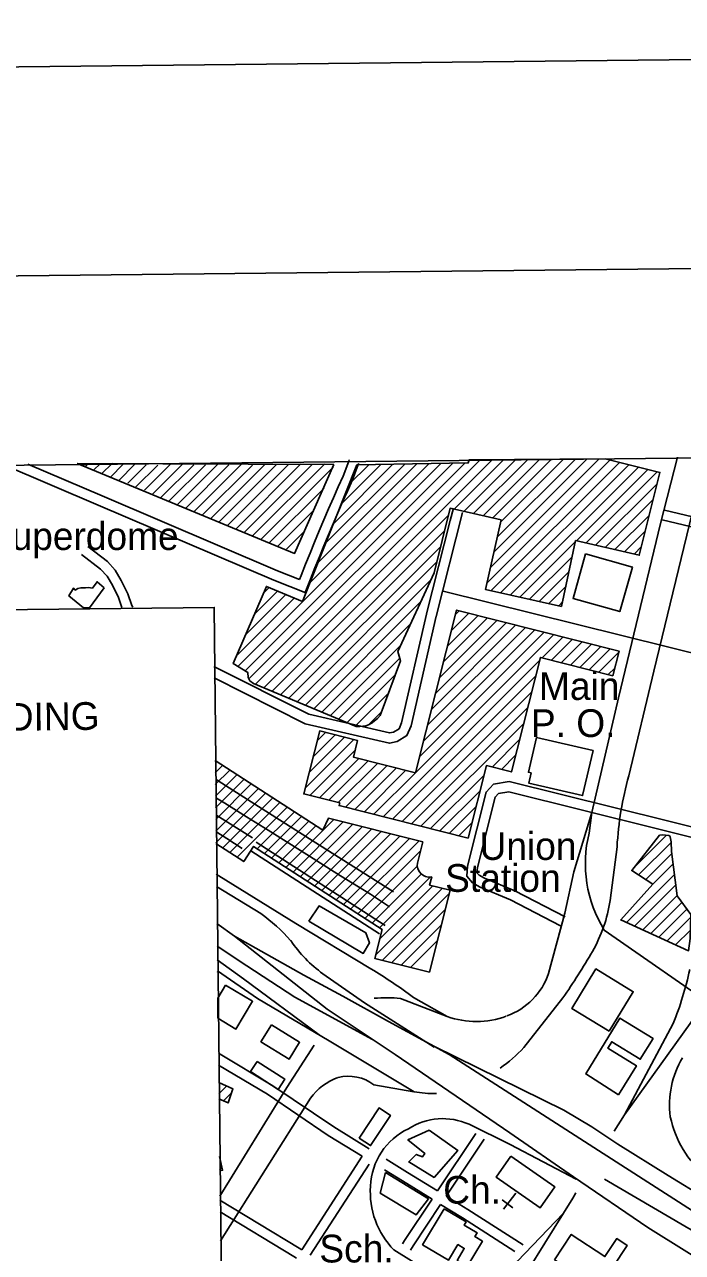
# Model space of a CAD drawing. Extents: x 3651524 to 3689615, y 505651 to 531377.
# Drawn here: x 3677031 to 3678998, y 527119 to 530794 of the extents above; entities that cross this region are included whole.
import ezdxf

# ---------------------------------------------------------------- set-up
doc = ezdxf.new("R2010")
doc.units = 0
for name, color, linetype in [('G-ANNO-NPLT', 7, 'Continuous'), ('V-ANNO-SYMB', 7, 'Continuous'), ('V-BLDG-IDEN', 7, 'Continuous'), ('V-BLDG-OTLN', 7, 'Continuous'), ('V-GRID-FRAM', 7, 'Continuous'), ('V-RAIL-TRAK', 7, 'Continuous'), ('V-ROAD-CNTR', 7, 'Continuous'), ('V-SITE-OTLN', 7, 'Continuous'), ('V-SITE-OTLN-IDEN', 7, 'Continuous')]:
    doc.layers.add(name, color=color, linetype=linetype)

msp = doc.modelspace()

# ---------------------------------------------------------------- linework, layer by layer
at = {"layer": 'G-ANNO-NPLT'}
msp.add_lwpolyline([(3652367.463, 506233.903), (3689032.006, 506628.544), (3688771.901, 530793.812), (3652107.358, 530399.17)], close=True, dxfattribs=at)
at = {"layer": 'V-ANNO-SYMB'}
msp.add_lwpolyline([(3655110.709, 506888.512), (3688191.993, 507244.585), (3687945.344, 530159.832), (3654864.059, 529803.76), (3655110.709, 506888.512)], dxfattribs=at)
msp.add_lwpolyline([(3665232.757, 528916.237), (3677598.144, 529049.331), (3677628.792, 526201.948), (3665263.405, 526068.854)], close=True, dxfattribs=at)
at = {"layer": 'V-BLDG-OTLN'}
for p, q in [((3677954.96, 529477.367), (3677188.351, 529480.237)), ((3677221.645, 529480.037), (3677212.77, 529471.162)), ((3677257.603, 529480.642), (3677237.217, 529460.257)), ((3677293.573, 529481.257), (3677261.152, 529448.835)), ((3677324.836, 529477.164), (3677288.254, 529440.582)), ((3677361.841, 529478.815), (3677311.672, 529428.646)), ((3677394.148, 529475.765), (3677339.266, 529420.884)), ((3677429.067, 529475.329), (3677362.688, 529408.95)), ((3677467.12, 529478.027), (3677389.245, 529400.152)), ((3677412.148, 529387.7), (3677503.077, 529478.629)), ((3677438.179, 529378.375), (3677536.432, 529476.628)), ((3677463.166, 529368.008), (3677571.349, 529476.191)), ((3677487.632, 529357.118), (3677608.352, 529477.838)), ((3677513.666, 529347.796), (3677641.704, 529475.833)), ((3677538.656, 529337.432), (3677678.191, 529476.966)), ((3677562.075, 529325.495), (3677712.063, 529475.483)), ((3677587.586, 529315.649), (3677748.549, 529476.614)), ((3677613.617, 529306.328), (3677785.031, 529477.741)), ((3677637.038, 529294.392), (3677819.426, 529476.78)), ((3677662.027, 529284.025), (3677856.959, 529478.958)), ((3677668.393, 528873.107), (3678275.615, 529480.33)), ((3677688.307, 529274.949), (3677891.354, 529477.996)), ((3677690.262, 528859.621), (3678311.597, 529480.957)), ((3677701.57, 528835.574), (3678347.58, 529481.584)), ((3677712.524, 529263.812), (3677928.361, 529479.649)), ((3677721.104, 528819.753), (3678392.794, 529491.443)), ((3677738.034, 529253.966), (3677954.396, 529470.328)), ((3677745.97, 528809.264), (3678428.404, 529491.698)), ((3677884.195, 529124.266), (3678239.632, 529479.703)), ((3677907.452, 529182.878), (3678203.651, 529479.076)), ((3677930.709, 529241.49), (3678167.668, 529478.449)), ((3677953.966, 529300.102), (3678131.686, 529477.821)), ((3677977.224, 529358.715), (3678095.703, 529477.194)), ((3678000.481, 529417.327), (3678059.721, 529476.567)), ((3678315.659, 529343.598), (3678464.014, 529491.953)), ((3678344.437, 529337.02), (3678499.624, 529492.208)), ((3678373.214, 529330.443), (3678535.235, 529492.463)), ((3678401.992, 529323.865), (3678570.845, 529492.718)), ((3678413.772, 529123.514), (3678780.909, 529490.651)), ((3678423.919, 529169.016), (3678748.894, 529493.992)), ((3678424.987, 529099.374), (3678809.218, 529483.605)), ((3678430.77, 529317.287), (3678606.455, 529492.972)), ((3678434.066, 529214.518), (3678713.285, 529493.737)), ((3678444.213, 529260.02), (3678677.675, 529493.482)), ((3678453.94, 529092.971), (3678837.528, 529476.559)), ((3678454.36, 529305.522), (3678642.065, 529493.227)), ((3678482.892, 529086.568), (3678865.837, 529469.513)), ((3678680.846, 529249.165), (3678894.146, 529462.467)), ((3678709.524, 529242.488), (3678922.456, 529455.421)), ((3677761.977, 529242.554), (3677926.077, 529406.653)), ((3678738.201, 529235.812), (3678922.227, 529419.837)), ((3678766.88, 529229.135), (3678910.488, 529372.742)), ((3677770.836, 528798.775), (3678297.962, 529325.901)), ((3677786.965, 529232.188), (3677893.577, 529338.799)), ((3678795.558, 529222.458), (3678898.749, 529325.648)), ((3677795.703, 528788.286), (3678286.529, 529279.112)), ((3677813.519, 529223.388), (3677863.689, 529273.556)), ((3678824.236, 529215.781), (3678887.01, 529278.554)), ((3677820.569, 528777.798), (3678275.095, 529232.325)), ((3678511.844, 529080.165), (3678677.371, 529245.69)), ((3678852.915, 529209.104), (3678875.271, 529231.461)), ((3677845.436, 528767.309), (3678263.662, 529185.536)), ((3678540.797, 529073.762), (3678667.743, 529200.709)), ((3678569.749, 529067.359), (3678658.116, 529155.726)), ((3677744.61, 529090.747), (3677762.571, 529108.708)), ((3677870.302, 528756.82), (3678246.406, 529132.925)), ((3678598.702, 529060.956), (3678648.489, 529110.744)), ((3677663.882, 528903.952), (3677837.322, 529077.393)), ((3677690.792, 528966.217), (3677812.405, 529087.832)), ((3677717.701, 529028.482), (3677787.488, 529098.27)), ((3677895.169, 528746.331), (3678215.928, 529067.091)), ((3678627.654, 529054.553), (3678638.862, 529065.761)), ((3677224.947, 529048.584), (3677207.099, 529048.392)), ((3678307.087, 528980.89), (3678358.811, 529032.614)), ((3678319.053, 529028.212), (3678330.592, 529039.75)), ((3677920.036, 528735.844), (3678185.45, 529001.256)), ((3678247.256, 528744.282), (3678499.909, 528996.935)), ((3678259.222, 528791.604), (3678471.689, 529004.071)), ((3678271.188, 528838.925), (3678443.47, 529011.207)), ((3678283.154, 528886.247), (3678415.25, 529018.342)), ((3678295.121, 528933.568), (3678387.031, 529025.478)), ((3678199.392, 528554.997), (3678612.786, 528968.391)), ((3678211.358, 528602.319), (3678584.567, 528975.527)), ((3678223.324, 528649.64), (3678556.347, 528982.663)), ((3678235.29, 528696.962), (3678528.128, 528989.799)), ((3678578.217, 528898.467), (3678641.006, 528961.256)), ((3677944.902, 528725.355), (3678154.971, 528935.422)), ((3678606.437, 528891.331), (3678669.225, 528954.12)), ((3678634.656, 528884.195), (3678697.445, 528946.984)), ((3678662.876, 528877.06), (3678725.664, 528939.848)), ((3678691.096, 528869.924), (3678753.883, 528932.712)), ((3678719.315, 528862.788), (3678782.102, 528925.576)), ((3677969.769, 528714.866), (3678152.408, 528897.504)), ((3678103.079, 528423.328), (3678570.646, 528890.895)), ((3678747.534, 528855.653), (3678807.108, 528915.227)), ((3677994.635, 528704.377), (3678139.501, 528849.242)), ((3678775.754, 528848.517), (3678795.142, 528867.906)), ((3678131.299, 528416.193), (3678558.68, 528843.574)), ((3678019.502, 528693.888), (3678118.438, 528792.823)), ((3678159.518, 528409.057), (3678546.714, 528796.253)), ((3678058.475, 528697.506), (3678097.374, 528736.406)), ((3678187.738, 528401.922), (3678534.749, 528748.932)), ((3678215.958, 528394.786), (3678522.783, 528701.612)), ((3677893.668, 528602.826), (3677959.017, 528668.176)), ((3677905.629, 528650.143), (3677930.796, 528675.31)), ((3677869.745, 528508.193), (3678015.459, 528653.907)), ((3677881.707, 528555.51), (3677987.238, 528661.041)), ((3678428.441, 528571.915), (3678510.817, 528654.291)), ((3677600.296, 528589.822), (3677601.062, 528590.588)), ((3677883.927, 528487.019), (3678019.196, 528622.289)), ((3677912.148, 528479.885), (3678030.066, 528597.803)), ((3677940.369, 528472.751), (3678058.287, 528590.669)), ((3678456.661, 528564.78), (3678498.852, 528606.97)), ((3677600.689, 528554.859), (3677622.543, 528576.713)), ((3677601.083, 528519.898), (3677644.023, 528562.838)), ((3677968.591, 528465.617), (3678086.508, 528583.534)), ((3677990.2, 528451.871), (3678114.729, 528576.4)), ((3678018.419, 528444.735), (3678142.95, 528569.266)), ((3678046.639, 528437.599), (3678171.171, 528562.131)), ((3678074.859, 528430.464), (3678199.392, 528554.997)), ((3678484.881, 528557.644), (3678486.886, 528559.649)), ((3677601.476, 528484.935), (3677665.504, 528548.963)), ((3677601.869, 528449.973), (3677686.984, 528535.088)), ((3677602.263, 528415.011), (3677708.465, 528521.213)), ((3678244.177, 528387.651), (3678404.458, 528547.932)), ((3677602.656, 528380.049), (3677729.945, 528507.339)), ((3677603.05, 528345.088), (3677751.425, 528493.464)), ((3677623.126, 528329.808), (3677772.905, 528479.589)), ((3678272.396, 528380.515), (3678392.492, 528500.611)), ((3677644.606, 528315.933), (3677794.386, 528465.714)), ((3677666.087, 528302.058), (3677815.866, 528451.839)), ((3678300.616, 528373.379), (3678380.527, 528453.29)), ((3677726.381, 528326.998), (3677837.347, 528437.964)), ((3677747.861, 528313.123), (3677858.827, 528424.089)), ((3677769.341, 528299.248), (3677880.308, 528410.215)), ((3677812.302, 528271.498), (3677955.526, 528414.722)), ((3677833.783, 528257.623), (3677983.744, 528407.585)), ((3678328.836, 528366.244), (3678368.562, 528405.969)), ((3677790.822, 528285.373), (3677901.788, 528396.34)), ((3677855.263, 528243.749), (3678011.962, 528400.448)), ((3677876.744, 528229.875), (3678040.18, 528393.31)), ((3677898.224, 528216), (3678068.398, 528386.173)), ((3677919.705, 528202.125), (3678096.616, 528379.035)), ((3677941.185, 528188.25), (3678124.834, 528371.898)), ((3678853.007, 528270.927), (3678949.64, 528367.56)), ((3677962.666, 528174.375), (3678153.052, 528364.761)), ((3677984.146, 528160.501), (3678181.27, 528357.623)), ((3678005.627, 528146.626), (3678209.488, 528350.486)), ((3678866.257, 528248.822), (3678963.606, 528346.17)), ((3678027.107, 528132.751), (3678214.031, 528319.674)), ((3678887.801, 528235.012), (3678965.777, 528312.986)), ((3678048.588, 528118.876), (3678205.009, 528275.296)), ((3678909.345, 528221.2), (3678969.845, 528281.699)), ((3678070.068, 528105.001), (3678216.829, 528251.761)), ((3678091.549, 528091.126), (3678243.025, 528242.602)), ((3678830.303, 528106.803), (3678973.913, 528250.412)), ((3678081.273, 528010.14), (3678280.091, 528208.959)), ((3678093.244, 528057.466), (3678251.873, 528216.097)), ((3678099.878, 527993.39), (3678300.82, 528194.333)), ((3678854.582, 528095.726), (3678977.981, 528219.126)), ((3678878.861, 528084.65), (3678982.049, 528187.838)), ((3678903.139, 528073.573), (3678996.226, 528166.659)), ((3678128.096, 527986.253), (3678288.85, 528147.007)), ((3678927.418, 528062.496), (3679011.006, 528146.085)), ((3678951.696, 528051.419), (3679022.259, 528121.982)), ((3678156.314, 527979.115), (3678276.879, 528099.681)), ((3678977.414, 528039.686), (3679021.539, 528083.812)), ((3678184.532, 527971.978), (3678264.908, 528052.355)), ((3677608.278, 527880.428), (3677608.958, 527819.99)), ((3677611.499, 527594.124), (3677634.606, 527617.231)), ((3677625.247, 527572.517), (3677649.385, 527596.655)), ((3677613.665, 527401.655), (3677614.543, 527402.533)), ((3677614.058, 527366.693), (3677620.931, 527373.566))]:
    msp.add_line(p, q, dxfattribs=at)
for points in [[(3677188.351, 529480.237), (3677838.04, 529211.213), (3677954.96, 529477.367)], [(3677207.099, 529048.392), (3677163.502, 529084.077), (3677176.861, 529107.167), (3677182.471, 529101.579), (3677190.336, 529106.467), (3677198.948, 529107.754), (3677212.908, 529108.479), (3677221.563, 529108.929), (3677233.684, 529107.319), (3677247.525, 529126.515), (3677268.364, 529108)], [(3677268.364, 529108), (3677224.947, 529048.584)], [(3677600.282, 528591.092), (3677922.335, 528383.068), (3677939.322, 528418.821), (3678221.083, 528347.553), (3678205.134, 528284.5), (3678204.84, 528276.129), (3678206.613, 528267.399), (3678211.081, 528258.366), (3678216.821, 528251.767), (3678223.69, 528246.857), (3678229.393, 528244.307), (3678233.859, 528243.059), (3678238.494, 528242.38), (3678248.076, 528242.85), (3678241.944, 528218.608), (3678303.051, 528203.152), (3678240.967, 527957.703)], [(3678240.967, 527957.703), (3678078.41, 527998.82), (3678100.324, 528085.458), (3677715.44, 528334.065), (3677686.323, 528288.987), (3677603.076, 528342.759)], [(3677631.607, 527919.399), (3677608.278, 527880.428)], [(3677608.958, 527819.99), (3677662.725, 527787.803), (3677712.51, 527870.968), (3677631.607, 527919.399)], [(3677611.124, 527627.469), (3677653.608, 527608.947), (3677639.016, 527566.475), (3677611.675, 527578.473)], [(3677613.607, 527406.77), (3677613.608, 527406.768)], [(3677613.608, 527406.768), (3677622.773, 527365.21), (3677614.097, 527363.297)]]:
    msp.add_lwpolyline(points, dxfattribs=at)
for points in [[(3678023.738, 529475.94), (3678357.536, 529481.758), (3678360.445, 529491.212), (3678766.966, 529494.121), (3678930.592, 529453.396), (3678868.778, 529205.411), (3678678.244, 529249.771), (3678636.065, 529052.693), (3678409.169, 529102.872), (3678455.712, 529311.586), (3678302.994, 529346.493), (3678255.724, 529153.051), (3678146.64, 528917.428), (3678154.64, 528889.793), (3678093.552, 528726.167), (3678086.28, 528716.713), (3678076.826, 528710.168), (3678070.281, 528704.351), (3678059.372, 528697.805), (3678050.646, 528694.897), (3678033.192, 528692.715), (3678022.284, 528692.715), (3677715.394, 528822.161), (3677704.485, 528830.16), (3677699.394, 528839.614), (3677697.94, 528854.886), (3677654.306, 528881.794), (3677753.936, 529112.326), (3677861.566, 529067.237)], [(3678708.235, 529209.649), (3678848.025, 529170.155), (3678810.432, 529037.093), (3678670.642, 529076.587)], [(3678199.392, 528554.997), (3678322.489, 529041.799), (3678808.065, 528919.011), (3678789.369, 528845.074), (3678572.9, 528899.811), (3678486.289, 528557.288), (3678411.599, 528576.174), (3678356.733, 528359.19), (3677971.12, 528456.695), (3677973.088, 528464.48), (3677865.566, 528491.661), (3677913.121, 528679.778), (3678026.485, 528651.12), (3678014.031, 528601.857)], [(3678561.494, 528660.588), (3678730.688, 528620.942), (3678699.113, 528486.187), (3678538.238, 528523.883), (3678545.333, 528554.162), (3678537.014, 528556.111)], [(3678909.345, 528221.2), (3678845.922, 528261.859), (3678929.138, 528368.366), (3678938.352, 528368.844), (3678956.939, 528366.73), (3678960.377, 528365.229), (3678960.758, 528363.289), (3678963.509, 528348.034), (3678965.032, 528318.717), (3678982.279, 528186.073), (3679022.414, 528130.205), (3679021.072, 528059.025), (3679015.991, 528022.086), (3678813.255, 528114.581)], [(3677880.6, 528110.243), (3678043.143, 528014.085), (3678061.789, 528045.604), (3678051.539, 528075.867), (3677911.306, 528156.212)], [(3678778.506, 527781.027), (3678850.85, 527899.405), (3678739.137, 527967.676), (3678666.794, 527849.298)], [(3678806.587, 527590.714), (3678708.544, 527653.294), (3678810.361, 527820.251), (3678909.839, 527759.389), (3678871.559, 527697.232), (3678786.198, 527749.801), (3678774.343, 527730.552), (3678860.159, 527677.702)], [(3677768.799, 527800.541), (3677853.257, 527748.376), (3677821.925, 527697.649), (3677737.467, 527749.813)], [(3677725.772, 527691.083), (3677808.875, 527638.007), (3677789.265, 527607.302), (3677706.162, 527660.378)], [(3678031.389, 527461.15), (3678090.804, 527551.583), (3678124.759, 527529.274), (3678065.343, 527438.841)], [(3678240.097, 527485.426), (3678326.121, 527424.663), (3678255.295, 527343.716), (3678179.549, 527389.895), (3678201.607, 527412.598), (3678220.999, 527405.766), (3678227.515, 527415.063), (3678176.95, 527456.111)], [(3678110.095, 527358.012), (3678238.484, 527279.292), (3678201.48, 527231.738), (3678093.682, 527296.689)], [(3678285.369, 527249.812), (3678350.673, 527210.65), (3678345.014, 527201.213), (3678384.01, 527177.829), (3678377.198, 527166.469), (3678399.787, 527152.924), (3678354.505, 527077.406), (3678324.23, 527095.559), (3678345.575, 527131.158), (3678326.389, 527142.662), (3678298.219, 527095.681), (3678220.79, 527142.108)], [(3678614.978, 527096.994), (3678746.859, 527010.336), (3678832.363, 527140.461), (3678801.261, 527160.898), (3678765.799, 527106.931), (3678665.022, 527173.153)]]:
    msp.add_lwpolyline(points, close=True, dxfattribs=at)
at = {"layer": 'V-GRID-FRAM'}
msp.add_lwpolyline([(3655577.191, 529244.355), (3687244.414, 529585.207), (3687448.048, 511403.469), (3655764.959, 511062.446), (3655577.191, 529244.355)], dxfattribs=at)
at = {"layer": 'V-RAIL-TRAK'}
for points in [[(3677603.945, 528534.186), (3677620.264, 528523.773), (3677752.151, 528439.936), (3677931.62, 528326.098), (3678133.479, 528198.753)], [(3677604.569, 528478.73), (3677629.101, 528463.324), (3677693.919, 528422.872), (3677758.848, 528382.6), (3677874.417, 528310.246), (3677975.279, 528246.64), (3678064.863, 528191.296), (3678122.137, 528153.931)], [(3677605.157, 528426.498), (3677712.316, 528360.158)], [(3677605.713, 528377.134), (3677635.336, 528358.153), (3677681.444, 528328.361)]]:
    msp.add_lwpolyline(points, dxfattribs=at)
at = {"layer": 'V-ROAD-CNTR'}
for points in [[(3676968.463, 529476.587), (3677250.832, 529355.926), (3677775.559, 529131.131), (3677871.709, 529092.848)], [(3677040.736, 529478.327), (3677262.632, 529383.508), (3677787.017, 529158.859), (3677852.992, 529132.591)], [(3678001.71, 529491.213), (3678000.295, 529487.496), (3677983.338, 529442.383), (3677968.791, 529410.157), (3677954.23, 529377.356), (3677939.874, 529344.466), (3677925.722, 529311.487), (3677911.776, 529278.42), (3677898.037, 529245.267), (3677884.501, 529212.028), (3677871.175, 529178.706), (3677858.087, 529145.38), (3677852.992, 529132.591)], [(3678029.745, 529480.534), (3678028.353, 529476.88), (3678011.08, 529430.923), (3677996.173, 529397.899), (3677981.688, 529365.27), (3677967.406, 529332.55), (3677953.328, 529299.743), (3677939.454, 529266.848), (3677925.787, 529233.867), (3677912.321, 529200.8), (3677899.065, 529167.652), (3677885.983, 529134.346), (3677869.894, 529093.956)], [(3678726.651, 528436.254), (3678806.726, 528779.428), (3678932.537, 529300.247), (3678982.454, 529499.548)], [(3678824.502, 527531.453), (3679020.85, 527804.531), (3679127.717, 527959.352), (3679138.74, 527979.56), (3679151.537, 528026.607), (3679254.41, 528423.052), (3679398.357, 529009.764), (3679520.994, 529505.345)], [(3679067.65, 529500.465), (3678912.053, 528859.087), (3678837.362, 528545.294)], [(3678232.084, 529030.092), (3678303.488, 529309.922), (3678313.186, 529346.152)], [(3678261.152, 529022.674), (3678340.61, 529334.062)], [(3678944.481, 529340.75), (3679195.594, 529280.654), (3679404.24, 529223.675), (3679634.685, 529161.765), (3679780.303, 529124.12), (3679807.212, 529122.129)], [(3678937.499, 529311.574), (3679188.15, 529251.588), (3679396.396, 529194.719), (3679627.039, 529132.755), (3679775.403, 529094.4), (3679799.859, 529092.591)], [(3677219.592, 529231.699), (3677278.759, 529186.515), (3677301.773, 529160.552), (3677319.956, 529130.074), (3677339.778, 529090.346), (3677351.211, 529054.789), (3677354.312, 529049.976)], [(3677201.384, 529207.857), (3677258.239, 529164.439), (3677277.453, 529142.762), (3677293.616, 529115.672), (3677311.916, 529078.992), (3677321.359, 529049.622)], [(3679354.619, 528831.492), (3678282.13, 529098.138)], [(3677597.11, 528872.96), (3677880.4, 528729.864), (3678122.345, 528673.896), (3678133.785, 528676.545), (3678150.425, 528686.603), (3678157.972, 528704.118), (3678231.991, 529029.708)], [(3677597.49, 528839.158), (3677870.108, 528701.452), (3678122.349, 528643.104), (3678145.211, 528648.397), (3678174.173, 528665.903), (3678186.614, 528694.78), (3678261.245, 529023.058)], [(3679591.166, 528251.928), (3678479.274, 528528.274), (3678433.024, 528520.181), (3678410.402, 528496.963), (3678354.811, 528275.619), (3678352.659, 528245.324), (3678370.419, 528224.953), (3678393.055, 528212.545), (3678483.913, 528174.641), (3678632.845, 528097.037)], [(3679583.965, 528222.806), (3678478.196, 528497.63), (3678447.746, 528492.301), (3678437.53, 528481.817), (3678384.549, 528270.865), (3678383.467, 528255.638), (3678389.523, 528248.692), (3678406.077, 528239.618), (3678496.643, 528201.837), (3678646.709, 528123.641)], [(3678597.606, 527954.447), (3678646.459, 528135.038), (3678672.511, 528258.733), (3678726.651, 528436.254)], [(3678718.535, 528373.848), (3678726.651, 528436.254)], [(3677723.579, 528346.665), (3678108.463, 528098.058)], [(3678802.182, 528333.217), (3678781.718, 528172.018)], [(3677707.301, 528321.465), (3678092.185, 528072.858)], [(3677604.103, 528251.502), (3677611.527, 528246.748), (3677842.101, 528103.345), (3678066.378, 527968.013)], [(3677736.689, 528133.146), (3677604.515, 528214.806)], [(3677605.772, 528103.158), (3677658.188, 528065.238)], [(3680030.408, 527184.751), (3679484.724, 527567.699), (3679119.708, 527836.261), (3678763.891, 528084.025)], [(3681359.043, 525718.759), (3681108.819, 525879.338), (3680843.706, 526035.506), (3680551.062, 526220.48), (3680400.128, 526296.629), (3680232.497, 526387.029), (3680066.441, 526479.471), (3679836.311, 526608.9), (3679631.703, 526732.095), (3679329.601, 526926.655), (3679127.299, 527048.57), (3678894.36, 527194.371), (3678671.799, 527345.189), (3678481.832, 527477.543), (3678138.467, 527711.955), (3677935.468, 527847.271), (3677658.188, 528065.238)], [(3680841.917, 526145.438), (3680580.003, 526293.932), (3680401.475, 526394.685), (3680292.579, 526464.619), (3679996.758, 526646.068), (3679688.057, 526838.326), (3679420.022, 526996.862), (3679119.357, 527185.338), (3678733.033, 527432.917), (3678300.326, 527711.122), (3678119.36, 527810.348), (3677981.901, 527885.797), (3677866.049, 527949.491), (3677658.188, 528065.238)], [(3678071.138, 527756.835), (3677838.994, 527882.855), (3677695.524, 527977.03), (3677606.534, 528035.451)], [(3677911.756, 527770.171), (3677685.505, 527938.155), (3677606.992, 527994.688)], [(3678195.996, 527599.748), (3677941.529, 527752.12), (3677727.196, 527879.289), (3677607.357, 527962.267)], [(3677608.089, 527959.07), (3677607.404, 527958.088)], [(3678047.013, 527866.502), (3677922.978, 527953.007)], [(3679176.098, 527214.041), (3678955.171, 527349.546), (3678804.427, 527443.623), (3678727.273, 527495.328), (3678643.226, 527544.996), (3678255.987, 527735.434), (3678255.186, 527733.974), (3678047.013, 527866.502)], [(3678294.117, 527825.302), (3678154.998, 527878.829)], [(3678193.441, 527882.505), (3678294.117, 527825.302)], [(3678640.066, 527880.783), (3678523.478, 527732.23)], [(3678969.919, 527804.126), (3678824.502, 527531.453)], [(3677610.136, 527715.27), (3677772.986, 527618.151), (3677955.011, 527494.837), (3678060.994, 527429.533)], [(3677896.278, 527739.927), (3677814.677, 527612.552), (3677614.95, 527287.429)], [(3677610.532, 527680.105), (3677756.876, 527592.829), (3677938.721, 527469.637), (3678040.5, 527406.923)], [(3678194.833, 527599.954), (3678075.187, 527620.482)], [(3677886.026, 527580.983), (3677616.457, 527153.532)], [(3678793.721, 527481.851), (3678824.502, 527531.453)], [(3678359.576, 527502.83), (3678482.542, 527442.305), (3678680.426, 527338.614)], [(3678379.489, 527474.74), (3678265.82, 527303.684)], [(3678404.475, 527458.136), (3678291.424, 527288.01)], [(3678040.5, 527406.922), (3677859.778, 527127.193)], [(3678060.934, 527383.268), (3677885.143, 527111.171)], [(3678111.952, 527398.134), (3678175.965, 527358.69), (3678265.819, 527303.684)], [(3678106.746, 527366.103), (3678160.265, 527333.126), (3678249.204, 527278.68)], [(3680704.067, 526123.769), (3680434.877, 526312.152), (3680150.254, 526493.622), (3679859.28, 526673.364), (3679617.766, 526827.957), (3679359.31, 526985.31), (3679194.966, 527087.919), (3679004.588, 527198.185), (3678765.089, 527338.555)], [(3677356.256, 525156.74), (3677376.342, 525217.414), (3677425.897, 525309.014), (3677608.354, 525596.209), (3677814.972, 525930.292), (3678083.445, 526356.334), (3678451.444, 526930.604), (3678669.757, 527282.092), (3678679.163, 527297.25)], [(3677615.081, 527275.801), (3677851.529, 527132.403), (3677859.777, 527127.193)], [(3678249.205, 527278.681), (3678167.203, 527155.279), (3678160.922, 527145.105)], [(3678291.422, 527288.011), (3678356.518, 527248.161), (3678521.07, 527142.341)], [(3677615.479, 527240.473), (3677835.739, 527106.893), (3677843.496, 527101.993)], [(3678274.809, 527263.007), (3678192.467, 527139.093), (3678184.337, 527125.923)], [(3678274.808, 527263.007), (3678340.572, 527222.75), (3678496.638, 527122.386)], [(3678640.758, 527235.403), (3678504.326, 527092.928), (3678423.471, 527021.818)], [(3678300.786, 527023.006), (3678134.988, 527126.66)]]:
    msp.add_lwpolyline(points, dxfattribs=at)
for centre, radius, start, end in [((3679788.614, 528278.541), 987.946, 164.335282, 176.827432), ((3679085.202, 528282.771), 377.81, 166.050422, 211.738786), ((3678333.648, 528243.149), 453.681, 330.585378, 350.979614), ((3677442.759, 527717.249), 509.279, 41.1954, 54.749673), ((3678159.953, 528279.334), 403.294, 214.238511, 234.013308), ((3676912.069, 529078.108), 2102.275, 325.282007, 329.790923), ((3677294.164, 526683.36), 1498.883, 53.132616, 58.989627), ((3678070.381, 528168.41), 970.501, 337.953624, 347.944763), ((3678404.676, 528019.207), 203.509, 289.422547, 341.444935), ((3678111.881, 527549.999), 331.645, 82.529871, 96.157735), ((3678381.087, 528069.417), 259.145, 250.390732, 290.300535), ((3678136.503, 528104.406), 536.903, 306.052359, 316.116789), ((3679237.919, 527560.467), 278.718, 149.553903, 187.284378), ((3678027.725, 527477.887), 175.235, 110.237263, 143.961547), ((3677999.779, 527524.565), 122.01, 51.826464, 105.123503), ((3678253.018, 527923.967), 329.196, 259.819593, 271.543893), ((3679275.098, 527592.468), 320.84, 192.166882, 229.686537), ((3678262.334, 527310.682), 197.319, 115.20308, 177.908096), ((3678281.439, 527329.624), 190.015, 65.718933, 122.870672), ((3678313.29, 527300.149), 248.777, 175.911807, 224.216096)]:
    msp.add_arc(centre, radius, start, end, dxfattribs=at)
at = {"layer": 'V-SITE-OTLN'}
for p, q in [((3678459.074, 527276.988), (3678490.741, 527252.549)), ((3678499.346, 527296.435), (3678462.689, 527248.935))]:
    msp.add_line(p, q, dxfattribs=at)
msp.add_lwpolyline([(3678484.899, 527407.712), (3678616.233, 527315.427), (3678572.042, 527252.537), (3678440.708, 527344.822)], close=True, dxfattribs=at)

# ---------------------------------------------------------------- texts
at = {"layer": 'V-ANNO-SYMB'}
msp.add_text('LEFT  DESCENDING  ', height=82.99983, rotation=0.736361, dxfattribs=at).set_placement((3676182.545, 528669.74))
at = {"layer": 'V-BLDG-IDEN'}
for s, p in [('Superdome', (3676917.798, 529221.375)), ('Main', (3678568.706, 528772.703)), ('P. O.', (3678544.573, 528661.7)), ('Union', (3678390.992, 528293.9)), ('Station', (3678288.127, 528198.313)), ('Sch.', (3677912.128, 527089.204))]:
    msp.add_text(s, height=82.9998, dxfattribs=at).set_placement(p)
at = {"layer": 'V-SITE-OTLN-IDEN'}
msp.add_text('Ch.', height=82.9998, dxfattribs=at).set_placement((3678282.436, 527265.132))

doc.saveas('drawing.dxf')
